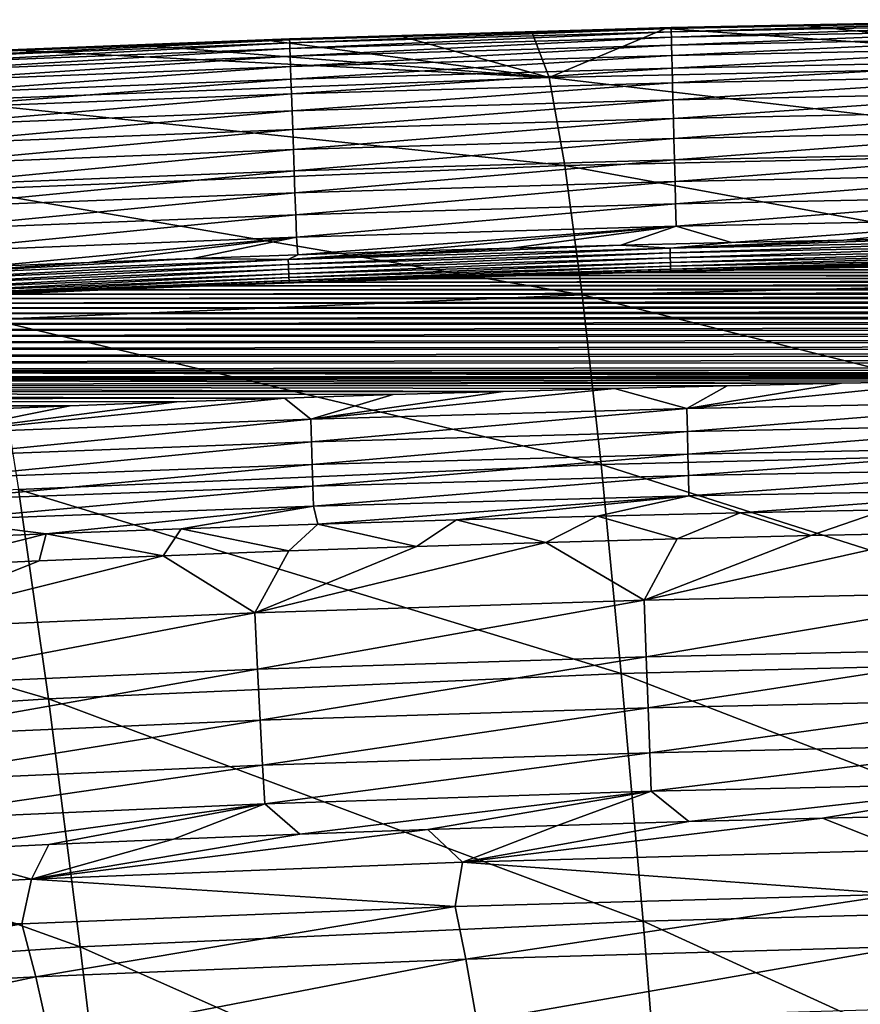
# Model space of a CAD drawing. Header units: millimetres. Extents: x -300 to 300, y -500 to 500.
# Tile 850 of 988: x -37 to -20, y 480 to 500. Entities that reach past the tile are written whole.
import ezdxf

# ---------------------------------------------------------------- set-up
doc = ezdxf.new("R2010")
doc.units = ezdxf.units.MM
doc.header["$LTSCALE"] = 81.481481
for name, color, linetype in [('20', 7, 'CONTINUOUS'), ('22', 7, 'CONTINUOUS'), ('24', 7, 'CONTINUOUS'), ('25', 7, 'CONTINUOUS'), ('28', 7, 'CONTINUOUS'), ('29', 7, 'CONTINUOUS'), ('31', 7, 'CONTINUOUS'), ('33', 7, 'CONTINUOUS')]:
    doc.layers.add(name, color=color, linetype=linetype)

msp = doc.modelspace()

# ---------------------------------------------------------------- linework, layer by layer
at = {"layer": '20', "color": 7, "linetype": 'CONTINUOUS'}
for points in [[(-26.294, 499.512, 5.415), (-25.94, 498.577, 11.347), (-23.552, 499.585, 5.411), (-26.294, 499.512, 5.415)], [(-25.94, 498.577, 11.347), (-13.156, 498.854, 11.352), (-23.552, 499.585, 5.411), (-25.94, 498.577, 11.347)], [(-23.552, 499.585, 5.411), (-13.156, 498.854, 11.352), (-20.772, 499.651, 5.407), (-23.552, 499.585, 5.411)], [(-20.772, 499.651, 5.407), (-13.156, 498.854, 11.352), (-17.951, 499.707, 5.404), (-20.772, 499.651, 5.407)], [(-31.671, 499.34, 5.425), (-25.94, 498.577, 11.347), (-29, 499.43, 5.42), (-31.671, 499.34, 5.425)], [(-29, 499.43, 5.42), (-25.94, 498.577, 11.347), (-26.294, 499.512, 5.415), (-29, 499.43, 5.42)], [(-36.917, 499.137, 5.437), (-25.94, 498.577, 11.347), (-34.309, 499.243, 5.431), (-36.917, 499.137, 5.437)], [(-34.309, 499.243, 5.431), (-25.94, 498.577, 11.347), (-31.671, 499.34, 5.425), (-34.309, 499.243, 5.431)], [(-38.356, 498.105, 11.339), (-25.94, 498.577, 11.347), (-36.917, 499.137, 5.437), (-38.356, 498.105, 11.339)], [(-25.94, 498.577, 11.347), (-12.99, 497.059, 16.981), (-13.156, 498.854, 11.352), (-25.94, 498.577, 11.347)], [(-38.356, 498.105, 11.339), (-25.617, 496.773, 16.972), (-25.94, 498.577, 11.347), (-38.356, 498.105, 11.339)], [(-25.617, 496.773, 16.972), (-12.99, 497.059, 16.981), (-25.94, 498.577, 11.347), (-25.617, 496.773, 16.972)], [(-37.887, 496.286, 16.959), (-25.617, 496.773, 16.972), (-38.356, 498.105, 11.339), (-37.887, 496.286, 16.959)], [(-25.617, 496.773, 16.972), (-12.807, 494.417, 22.281), (-12.99, 497.059, 16.981), (-25.617, 496.773, 16.972)], [(-37.887, 496.286, 16.959), (-25.262, 494.123, 22.27), (-25.617, 496.773, 16.972), (-37.887, 496.286, 16.959)], [(-25.262, 494.123, 22.27), (-12.807, 494.417, 22.281), (-25.617, 496.773, 16.972), (-25.262, 494.123, 22.27)], [(-37.369, 493.623, 22.253), (-25.262, 494.123, 22.27), (-37.887, 496.286, 16.959), (-37.369, 493.623, 22.253)], [(-25.262, 494.123, 22.27), (-12.609, 490.948, 27.264), (-12.807, 494.417, 22.281), (-25.262, 494.123, 22.27)], [(-37.369, 493.623, 22.253), (-24.876, 490.647, 27.251), (-25.262, 494.123, 22.27), (-37.369, 493.623, 22.253)], [(-24.876, 490.647, 27.251), (-12.609, 490.948, 27.264), (-25.262, 494.123, 22.27), (-24.876, 490.647, 27.251)], [(-36.804, 490.136, 27.229), (-24.876, 490.647, 27.251), (-37.369, 493.623, 22.253), (-36.804, 490.136, 27.229)], [(-24.876, 490.647, 27.251), (-12.397, 486.671, 31.938), (-12.609, 490.948, 27.264), (-24.876, 490.647, 27.251)], [(-36.804, 490.136, 27.229), (-24.46, 486.363, 31.923), (-24.876, 490.647, 27.251), (-36.804, 490.136, 27.229)], [(-24.46, 486.363, 31.923), (-12.397, 486.671, 31.938), (-24.876, 490.647, 27.251), (-24.46, 486.363, 31.923)], [(-48.397, 489.408, 27.2), (-36.194, 485.844, 31.899), (-36.804, 490.136, 27.229), (-48.397, 489.408, 27.2)], [(-36.194, 485.844, 31.899), (-24.46, 486.363, 31.923), (-36.804, 490.136, 27.229), (-36.194, 485.844, 31.899)], [(-47.603, 485.104, 31.865), (-36.194, 485.844, 31.899), (-48.397, 489.408, 27.2), (-47.603, 485.104, 31.865)], [(-24.46, 486.363, 31.923), (-12.169, 481.604, 36.314), (-12.397, 486.671, 31.938), (-24.46, 486.363, 31.923)], [(-36.194, 485.844, 31.899), (-24.015, 481.293, 36.298), (-24.46, 486.363, 31.923), (-36.194, 485.844, 31.899)], [(-24.015, 481.293, 36.298), (-12.169, 481.604, 36.314), (-24.46, 486.363, 31.923), (-24.015, 481.293, 36.298)], [(-47.603, 485.104, 31.865), (-35.541, 480.766, 36.27), (-36.194, 485.844, 31.899), (-47.603, 485.104, 31.865)], [(-35.541, 480.766, 36.27), (-24.015, 481.293, 36.298), (-36.194, 485.844, 31.899), (-35.541, 480.766, 36.27)], [(-46.75, 480.017, 36.233), (-35.541, 480.766, 36.27), (-47.603, 485.104, 31.865), (-46.75, 480.017, 36.233)], [(-24.015, 481.293, 36.298), (-11.928, 475.768, 40.402), (-12.169, 481.604, 36.314), (-24.015, 481.293, 36.298)], [(-35.541, 480.766, 36.27), (-23.541, 475.453, 40.384), (-24.015, 481.293, 36.298), (-35.541, 480.766, 36.27)], [(-23.541, 475.453, 40.384), (-11.928, 475.768, 40.402), (-24.015, 481.293, 36.298), (-23.541, 475.453, 40.384)], [(-46.75, 480.017, 36.233), (-34.845, 474.921, 40.354), (-35.541, 480.766, 36.27), (-46.75, 480.017, 36.233)], [(-34.845, 474.921, 40.354), (-23.541, 475.453, 40.384), (-35.541, 480.766, 36.27), (-34.845, 474.921, 40.354)], [(-45.842, 474.166, 40.314), (-34.845, 474.921, 40.354), (-46.75, 480.017, 36.233), (-45.842, 474.166, 40.314)]]:
    msp.add_3dface(points, dxfattribs=at)
at = {"layer": '22', "color": 7, "linetype": 'CONTINUOUS'}
for points in [[(-17.571, 483.461, 10.335), (-18.68, 482.745, 12.055), (-20.343, 483.401, 10.329), (-17.571, 483.461, 10.335)], [(-25.769, 483.255, 10.315), (-27.711, 482.5, 12.014), (-28.426, 483.169, 10.308), (-25.769, 483.255, 10.315)], [(-18.68, 482.745, 12.055), (-27.711, 482.5, 12.014), (-20.343, 483.401, 10.329), (-18.68, 482.745, 12.055)], [(-20.343, 483.401, 10.329), (-27.711, 482.5, 12.014), (-23.075, 483.332, 10.322), (-20.343, 483.401, 10.329)], [(-23.075, 483.332, 10.322), (-27.711, 482.5, 12.014), (-25.769, 483.255, 10.315), (-23.075, 483.332, 10.322)], [(-27.711, 482.5, 12.014), (-36.539, 482.154, 11.958), (-28.426, 483.169, 10.308), (-27.711, 482.5, 12.014)], [(-28.426, 483.169, 10.308), (-36.539, 482.154, 11.958), (-31.047, 483.074, 10.299), (-28.426, 483.169, 10.308)], [(-31.047, 483.074, 10.299), (-36.539, 482.154, 11.958), (-33.634, 482.971, 10.291), (-31.047, 483.074, 10.299)], [(-36.187, 482.86, 10.281), (-36.539, 482.154, 11.958), (-38.707, 482.74, 10.272), (-36.187, 482.86, 10.281)], [(-33.634, 482.971, 10.291), (-36.539, 482.154, 11.958), (-36.187, 482.86, 10.281), (-33.634, 482.971, 10.291)], [(-36.539, 482.154, 11.958), (-45.165, 481.702, 11.888), (-38.707, 482.74, 10.272), (-36.539, 482.154, 11.958)], [(-18.68, 482.745, 12.055), (-18.783, 481.847, 13.844), (-27.711, 482.5, 12.014), (-18.68, 482.745, 12.055)], [(-27.711, 482.5, 12.014), (-27.862, 481.594, 13.803), (-36.539, 482.154, 11.958), (-27.711, 482.5, 12.014)], [(-18.783, 481.847, 13.844), (-27.862, 481.594, 13.803), (-27.711, 482.5, 12.014), (-18.783, 481.847, 13.844)], [(-36.539, 482.154, 11.958), (-36.737, 481.234, 13.748), (-45.165, 481.702, 11.888), (-36.539, 482.154, 11.958)], [(-27.862, 481.594, 13.803), (-36.737, 481.234, 13.748), (-36.539, 482.154, 11.958), (-27.862, 481.594, 13.803)], [(-27.862, 481.594, 13.803), (-18.783, 481.847, 13.844), (-27.646, 480.515, 15.585), (-27.862, 481.594, 13.803)], [(-27.646, 480.515, 15.585), (-18.783, 481.847, 13.844), (-18.635, 480.771, 15.623), (-27.646, 480.515, 15.585)], [(-36.737, 481.234, 13.748), (-45.407, 480.766, 13.679), (-45.165, 481.702, 11.888), (-36.737, 481.234, 13.748)], [(-36.737, 481.234, 13.748), (-27.862, 481.594, 13.803), (-36.455, 480.153, 15.533), (-36.737, 481.234, 13.748)], [(-36.455, 480.153, 15.533), (-27.862, 481.594, 13.803), (-27.646, 480.515, 15.585), (-36.455, 480.153, 15.533)], [(-45.407, 480.766, 13.679), (-36.737, 481.234, 13.748), (-45.063, 479.68, 15.467), (-45.407, 480.766, 13.679)], [(-45.063, 479.68, 15.467), (-36.737, 481.234, 13.748), (-36.455, 480.153, 15.533), (-45.063, 479.68, 15.467)], [(-27.646, 480.515, 15.585), (-18.635, 480.771, 15.623), (-27.422, 479.237, 17.37), (-27.646, 480.515, 15.585)], [(-27.422, 479.237, 17.37), (-18.635, 480.771, 15.623), (-18.482, 479.495, 17.406), (-27.422, 479.237, 17.37)], [(-36.455, 480.153, 15.533), (-27.646, 480.515, 15.585), (-36.163, 478.87, 17.321), (-36.455, 480.153, 15.533)], [(-36.163, 478.87, 17.321), (-27.646, 480.515, 15.585), (-27.422, 479.237, 17.37), (-36.163, 478.87, 17.321)], [(-45.063, 479.68, 15.467), (-36.455, 480.153, 15.533), (-44.708, 478.392, 17.259), (-45.063, 479.68, 15.467)], [(-44.708, 478.392, 17.259), (-36.455, 480.153, 15.533), (-36.163, 478.87, 17.321), (-44.708, 478.392, 17.259)]]:
    msp.add_3dface(points, dxfattribs=at)
at = {"layer": '24', "color": 7, "linetype": 'CONTINUOUS'}
for points in [[(-19.05, 489.721, 1.468), (-20.582, 489.194, 1.894), (-22.024, 489.661, 1.467), (-19.05, 489.721, 1.468)], [(-17.805, 489.252, 1.891), (-20.582, 489.194, 1.894), (-19.05, 489.721, 1.468), (-17.805, 489.252, 1.891)], [(-27.833, 489.515, 1.463), (-28.656, 488.97, 1.908), (-30.673, 489.429, 1.461), (-27.833, 489.515, 1.463)], [(-26.005, 489.053, 1.903), (-28.656, 488.97, 1.908), (-27.833, 489.515, 1.463), (-26.005, 489.053, 1.903)], [(-24.951, 489.592, 1.465), (-26.005, 489.053, 1.903), (-27.833, 489.515, 1.463), (-24.951, 489.592, 1.465)], [(-23.314, 489.128, 1.898), (-26.005, 489.053, 1.903), (-24.951, 489.592, 1.465), (-23.314, 489.128, 1.898)], [(-22.024, 489.661, 1.467), (-23.314, 489.128, 1.898), (-24.951, 489.592, 1.465), (-22.024, 489.661, 1.467)], [(-20.582, 489.194, 1.894), (-23.314, 489.128, 1.898), (-22.024, 489.661, 1.467), (-20.582, 489.194, 1.894)], [(-33.474, 489.334, 1.459), (-33.845, 488.78, 1.92), (-36.238, 489.231, 1.457), (-33.474, 489.334, 1.459)], [(-31.269, 488.879, 1.914), (-33.845, 488.78, 1.92), (-33.474, 489.334, 1.459), (-31.269, 488.879, 1.914)], [(-30.673, 489.429, 1.461), (-31.269, 488.879, 1.914), (-33.474, 489.334, 1.459), (-30.673, 489.429, 1.461)], [(-28.656, 488.97, 1.908), (-31.269, 488.879, 1.914), (-30.673, 489.429, 1.461), (-28.656, 488.97, 1.908)], [(-36.238, 489.231, 1.457), (-38.888, 488.558, 1.935), (-38.965, 489.12, 1.454), (-36.238, 489.231, 1.457)], [(-36.384, 488.673, 1.927), (-38.888, 488.558, 1.935), (-36.238, 489.231, 1.457), (-36.384, 488.673, 1.927)], [(-33.845, 488.78, 1.92), (-36.384, 488.673, 1.927), (-36.238, 489.231, 1.457), (-33.845, 488.78, 1.92)]]:
    msp.add_3dface(points, dxfattribs=at)
at = {"layer": '25', "color": 7, "linetype": 'CONTINUOUS'}
for points in [[(-26.005, 489.053, 1.903), (-23.314, 489.128, 1.898), (-23.992, 487.867, 3.061), (-26.005, 489.053, 1.903)], [(-20.582, 489.194, 1.894), (-17.805, 489.252, 1.891), (-23.992, 487.867, 3.061), (-20.582, 489.194, 1.894)], [(-17.805, 489.252, 1.891), (-16.002, 488.045, 3.052), (-23.992, 487.867, 3.061), (-17.805, 489.252, 1.891)], [(-23.314, 489.128, 1.898), (-20.582, 489.194, 1.894), (-23.992, 487.867, 3.061), (-23.314, 489.128, 1.898)], [(-33.845, 488.78, 1.92), (-31.269, 488.879, 1.914), (-31.966, 487.608, 3.073), (-33.845, 488.78, 1.92)], [(-28.656, 488.97, 1.908), (-26.005, 489.053, 1.903), (-31.966, 487.608, 3.073), (-28.656, 488.97, 1.908)], [(-26.005, 489.053, 1.903), (-23.992, 487.867, 3.061), (-31.966, 487.608, 3.073), (-26.005, 489.053, 1.903)], [(-31.269, 488.879, 1.914), (-28.656, 488.97, 1.908), (-31.966, 487.608, 3.073), (-31.269, 488.879, 1.914)], [(-36.384, 488.673, 1.927), (-33.845, 488.78, 1.92), (-39.919, 487.262, 3.089), (-36.384, 488.673, 1.927)], [(-33.845, 488.78, 1.92), (-31.966, 487.608, 3.073), (-39.919, 487.262, 3.089), (-33.845, 488.78, 1.92)], [(-38.888, 488.558, 1.935), (-36.384, 488.673, 1.927), (-39.919, 487.262, 3.089), (-38.888, 488.558, 1.935)], [(-23.992, 487.867, 3.061), (-31.909, 486.453, 4.351), (-31.966, 487.608, 3.073), (-23.992, 487.867, 3.061)], [(-23.95, 486.711, 4.345), (-31.909, 486.453, 4.351), (-23.992, 487.867, 3.061), (-23.95, 486.711, 4.345)], [(-16.002, 488.045, 3.052), (-23.95, 486.711, 4.345), (-23.992, 487.867, 3.061), (-16.002, 488.045, 3.052)], [(-15.975, 486.888, 4.341), (-23.95, 486.711, 4.345), (-16.002, 488.045, 3.052), (-15.975, 486.888, 4.341)], [(-31.966, 487.608, 3.073), (-39.845, 486.107, 4.359), (-39.919, 487.262, 3.089), (-31.966, 487.608, 3.073)], [(-31.909, 486.453, 4.351), (-39.845, 486.107, 4.359), (-31.966, 487.608, 3.073), (-31.909, 486.453, 4.351)], [(-15.975, 486.888, 4.341), (-23.912, 485.665, 5.73), (-23.95, 486.711, 4.345), (-15.975, 486.888, 4.341)], [(-15.95, 485.842, 5.731), (-23.912, 485.665, 5.73), (-15.975, 486.888, 4.341), (-15.95, 485.842, 5.731)], [(-23.95, 486.711, 4.345), (-31.856, 485.407, 5.729), (-31.909, 486.453, 4.351), (-23.95, 486.711, 4.345)], [(-23.912, 485.665, 5.73), (-31.856, 485.407, 5.729), (-23.95, 486.711, 4.345), (-23.912, 485.665, 5.73)], [(-31.909, 486.453, 4.351), (-39.776, 485.062, 5.728), (-39.845, 486.107, 4.359), (-31.909, 486.453, 4.351)], [(-31.856, 485.407, 5.729), (-39.776, 485.062, 5.728), (-31.909, 486.453, 4.351), (-31.856, 485.407, 5.729)], [(-15.95, 485.842, 5.731), (-23.877, 484.744, 7.201), (-23.912, 485.665, 5.73), (-15.95, 485.842, 5.731)], [(-15.928, 484.922, 7.206), (-23.877, 484.744, 7.201), (-15.95, 485.842, 5.731), (-15.928, 484.922, 7.206)], [(-23.912, 485.665, 5.73), (-31.808, 484.485, 7.193), (-31.856, 485.407, 5.729), (-23.912, 485.665, 5.73)], [(-23.877, 484.744, 7.201), (-31.808, 484.485, 7.193), (-23.912, 485.665, 5.73), (-23.877, 484.744, 7.201)], [(-31.856, 485.407, 5.729), (-39.714, 484.138, 7.183), (-39.776, 485.062, 5.728), (-31.856, 485.407, 5.729)], [(-31.808, 484.485, 7.193), (-39.714, 484.138, 7.183), (-31.856, 485.407, 5.729), (-31.808, 484.485, 7.193)], [(-15.928, 484.922, 7.206), (-23.846, 483.956, 8.74), (-23.877, 484.744, 7.201), (-15.928, 484.922, 7.206)], [(-15.907, 484.136, 8.75), (-23.846, 483.956, 8.74), (-15.928, 484.922, 7.206), (-15.907, 484.136, 8.75)], [(-23.877, 484.744, 7.201), (-31.765, 483.695, 8.725), (-31.808, 484.485, 7.193), (-23.877, 484.744, 7.201)], [(-23.846, 483.956, 8.74), (-31.765, 483.695, 8.725), (-23.877, 484.744, 7.201), (-23.846, 483.956, 8.74)], [(-31.808, 484.485, 7.193), (-39.657, 483.346, 8.706), (-39.714, 484.138, 7.183), (-31.808, 484.485, 7.193)], [(-31.765, 483.695, 8.725), (-39.657, 483.346, 8.706), (-31.808, 484.485, 7.193), (-31.765, 483.695, 8.725)], [(-15.907, 484.136, 8.75), (-23.075, 483.332, 10.322), (-23.846, 483.956, 8.74), (-15.907, 484.136, 8.75)], [(-20.343, 483.401, 10.329), (-23.075, 483.332, 10.322), (-15.907, 484.136, 8.75), (-20.343, 483.401, 10.329)], [(-17.571, 483.461, 10.335), (-20.343, 483.401, 10.329), (-15.907, 484.136, 8.75), (-17.571, 483.461, 10.335)], [(-23.846, 483.956, 8.74), (-31.047, 483.074, 10.299), (-31.765, 483.695, 8.725), (-23.846, 483.956, 8.74)], [(-28.426, 483.169, 10.308), (-31.047, 483.074, 10.299), (-23.846, 483.956, 8.74), (-28.426, 483.169, 10.308)], [(-25.769, 483.255, 10.315), (-28.426, 483.169, 10.308), (-23.846, 483.956, 8.74), (-25.769, 483.255, 10.315)], [(-23.075, 483.332, 10.322), (-25.769, 483.255, 10.315), (-23.846, 483.956, 8.74), (-23.075, 483.332, 10.322)], [(-31.765, 483.695, 8.725), (-38.707, 482.74, 10.272), (-39.657, 483.346, 8.706), (-31.765, 483.695, 8.725)], [(-36.187, 482.86, 10.281), (-38.707, 482.74, 10.272), (-31.765, 483.695, 8.725), (-36.187, 482.86, 10.281)], [(-33.634, 482.971, 10.291), (-36.187, 482.86, 10.281), (-31.765, 483.695, 8.725), (-33.634, 482.971, 10.291)], [(-31.047, 483.074, 10.299), (-33.634, 482.971, 10.291), (-31.765, 483.695, 8.725), (-31.047, 483.074, 10.299)]]:
    msp.add_3dface(points, dxfattribs=at)
at = {"layer": '28', "color": 7, "linetype": 'CONTINUOUS'}
for points in [[(-17.951, 499.707, 5.404), (-15.624, 499.763, 4.966), (-23.438, 499.605, 4.975), (-17.951, 499.707, 5.404)], [(-15.624, 499.74, 4.513), (-23.438, 499.582, 4.522), (-15.624, 499.763, 4.966), (-15.624, 499.74, 4.513)], [(-15.624, 499.763, 4.966), (-23.438, 499.582, 4.522), (-23.438, 499.605, 4.975), (-15.624, 499.763, 4.966)], [(-23.552, 499.585, 5.411), (-23.438, 499.605, 4.975), (-31.254, 499.373, 4.988), (-23.552, 499.585, 5.411)], [(-23.438, 499.582, 4.522), (-31.254, 499.351, 4.534), (-23.438, 499.605, 4.975), (-23.438, 499.582, 4.522)], [(-23.438, 499.605, 4.975), (-31.254, 499.351, 4.534), (-31.254, 499.373, 4.988), (-23.438, 499.605, 4.975)], [(-26.294, 499.512, 5.415), (-23.552, 499.585, 5.411), (-31.254, 499.373, 4.988), (-26.294, 499.512, 5.415)], [(-23.438, 499.582, 4.522), (-31.251, 499.286, 4.07), (-31.254, 499.351, 4.534), (-23.438, 499.582, 4.522)], [(-23.436, 499.516, 4.059), (-31.251, 499.286, 4.07), (-23.438, 499.582, 4.522), (-23.436, 499.516, 4.059)], [(-23.552, 499.585, 5.411), (-20.772, 499.651, 5.407), (-23.438, 499.605, 4.975), (-23.552, 499.585, 5.411)], [(-15.624, 499.74, 4.513), (-23.436, 499.516, 4.059), (-23.438, 499.582, 4.522), (-15.624, 499.74, 4.513)], [(-20.772, 499.651, 5.407), (-17.951, 499.707, 5.404), (-23.438, 499.605, 4.975), (-20.772, 499.651, 5.407)], [(-15.623, 499.673, 4.051), (-23.436, 499.516, 4.059), (-15.624, 499.74, 4.513), (-15.623, 499.673, 4.051)], [(-15.623, 499.673, 4.051), (-23.434, 499.403, 3.591), (-23.436, 499.516, 4.059), (-15.623, 499.673, 4.051)], [(-15.621, 499.559, 3.584), (-23.434, 499.403, 3.591), (-15.623, 499.673, 4.051), (-15.621, 499.559, 3.584)], [(-15.621, 499.559, 3.584), (-23.43, 499.241, 3.127), (-23.434, 499.403, 3.591), (-15.621, 499.559, 3.584)], [(-15.619, 499.397, 3.12), (-23.43, 499.241, 3.127), (-15.621, 499.559, 3.584), (-15.619, 499.397, 3.12)], [(-31.671, 499.34, 5.425), (-31.254, 499.373, 4.988), (-39.072, 499.062, 5.006), (-31.671, 499.34, 5.425)], [(-31.254, 499.373, 4.988), (-39.071, 499.041, 4.551), (-39.072, 499.062, 5.006), (-31.254, 499.373, 4.988)], [(-31.254, 499.351, 4.534), (-39.071, 499.041, 4.551), (-31.254, 499.373, 4.988), (-31.254, 499.351, 4.534)], [(-31.254, 499.351, 4.534), (-39.068, 498.977, 4.086), (-39.071, 499.041, 4.551), (-31.254, 499.351, 4.534)], [(-31.251, 499.286, 4.07), (-39.068, 498.977, 4.086), (-31.254, 499.351, 4.534), (-31.251, 499.286, 4.07)], [(-31.671, 499.34, 5.425), (-29, 499.43, 5.42), (-31.254, 499.373, 4.988), (-31.671, 499.34, 5.425)], [(-29, 499.43, 5.42), (-26.294, 499.512, 5.415), (-31.254, 499.373, 4.988), (-29, 499.43, 5.42)], [(-23.436, 499.516, 4.059), (-31.248, 499.174, 3.602), (-31.251, 499.286, 4.07), (-23.436, 499.516, 4.059)], [(-23.434, 499.403, 3.591), (-31.248, 499.174, 3.602), (-23.436, 499.516, 4.059), (-23.434, 499.403, 3.591)], [(-23.434, 499.403, 3.591), (-31.242, 499.013, 3.136), (-31.248, 499.174, 3.602), (-23.434, 499.403, 3.591)], [(-23.43, 499.241, 3.127), (-31.242, 499.013, 3.136), (-23.434, 499.403, 3.591), (-23.43, 499.241, 3.127)], [(-15.619, 499.397, 3.12), (-23.425, 499.03, 2.673), (-23.43, 499.241, 3.127), (-15.619, 499.397, 3.12)], [(-15.615, 499.186, 2.667), (-23.425, 499.03, 2.673), (-15.619, 499.397, 3.12), (-15.615, 499.186, 2.667)], [(-34.309, 499.243, 5.431), (-31.671, 499.34, 5.425), (-39.072, 499.062, 5.006), (-34.309, 499.243, 5.431)], [(-36.917, 499.137, 5.437), (-34.309, 499.243, 5.431), (-39.072, 499.062, 5.006), (-36.917, 499.137, 5.437)], [(-31.251, 499.286, 4.07), (-39.063, 498.866, 3.616), (-39.068, 498.977, 4.086), (-31.251, 499.286, 4.07)], [(-31.248, 499.174, 3.602), (-39.063, 498.866, 3.616), (-31.251, 499.286, 4.07), (-31.248, 499.174, 3.602)], [(-31.248, 499.174, 3.602), (-39.056, 498.707, 3.149), (-39.063, 498.866, 3.616), (-31.248, 499.174, 3.602)], [(-31.242, 499.013, 3.136), (-39.056, 498.707, 3.149), (-31.248, 499.174, 3.602), (-31.242, 499.013, 3.136)], [(-23.43, 499.241, 3.127), (-31.235, 498.803, 2.681), (-31.242, 499.013, 3.136), (-23.43, 499.241, 3.127)], [(-23.425, 499.03, 2.673), (-31.235, 498.803, 2.681), (-23.43, 499.241, 3.127), (-23.425, 499.03, 2.673)], [(-15.615, 499.186, 2.667), (-23.418, 498.772, 2.236), (-23.425, 499.03, 2.673), (-15.615, 499.186, 2.667)], [(-15.611, 498.927, 2.231), (-23.418, 498.772, 2.236), (-15.615, 499.186, 2.667), (-15.611, 498.927, 2.231)], [(-31.242, 499.013, 3.136), (-39.047, 498.497, 2.691), (-39.056, 498.707, 3.149), (-31.242, 499.013, 3.136)], [(-31.235, 498.803, 2.681), (-39.047, 498.497, 2.691), (-31.242, 499.013, 3.136), (-31.235, 498.803, 2.681)], [(-23.425, 499.03, 2.673), (-31.226, 498.545, 2.243), (-31.235, 498.803, 2.681), (-23.425, 499.03, 2.673)], [(-23.418, 498.772, 2.236), (-31.226, 498.545, 2.243), (-23.425, 499.03, 2.673), (-23.418, 498.772, 2.236)], [(-31.235, 498.803, 2.681), (-39.035, 498.24, 2.252), (-39.047, 498.497, 2.691), (-31.235, 498.803, 2.681)], [(-31.226, 498.545, 2.243), (-39.035, 498.24, 2.252), (-31.235, 498.803, 2.681), (-31.226, 498.545, 2.243)], [(-23.418, 498.772, 2.236), (-31.216, 498.241, 1.83), (-31.226, 498.545, 2.243), (-23.418, 498.772, 2.236)], [(-23.411, 498.468, 1.825), (-31.216, 498.241, 1.83), (-23.418, 498.772, 2.236), (-23.411, 498.468, 1.825)], [(-15.611, 498.927, 2.231), (-23.411, 498.468, 1.825), (-23.418, 498.772, 2.236), (-15.611, 498.927, 2.231)], [(-15.606, 498.623, 1.821), (-23.411, 498.468, 1.825), (-15.611, 498.927, 2.231), (-15.606, 498.623, 1.821)], [(-31.226, 498.545, 2.243), (-39.021, 497.936, 1.838), (-39.035, 498.24, 2.252), (-31.226, 498.545, 2.243)], [(-31.216, 498.241, 1.83), (-39.021, 497.936, 1.838), (-31.226, 498.545, 2.243), (-31.216, 498.241, 1.83)], [(-15.606, 498.623, 1.821), (-23.402, 498.122, 1.446), (-23.411, 498.468, 1.825), (-15.606, 498.623, 1.821)], [(-15.601, 498.277, 1.442), (-23.402, 498.122, 1.446), (-15.606, 498.623, 1.821), (-15.601, 498.277, 1.442)], [(-23.411, 498.468, 1.825), (-31.204, 497.895, 1.45), (-31.216, 498.241, 1.83), (-23.411, 498.468, 1.825)], [(-23.402, 498.122, 1.446), (-31.204, 497.895, 1.45), (-23.411, 498.468, 1.825), (-23.402, 498.122, 1.446)], [(-31.216, 498.241, 1.83), (-39.006, 497.59, 1.456), (-39.021, 497.936, 1.838), (-31.216, 498.241, 1.83)], [(-31.204, 497.895, 1.45), (-39.006, 497.59, 1.456), (-31.216, 498.241, 1.83), (-31.204, 497.895, 1.45)], [(-15.601, 498.277, 1.442), (-23.393, 497.74, 1.105), (-23.402, 498.122, 1.446), (-15.601, 498.277, 1.442)], [(-15.595, 497.895, 1.102), (-23.393, 497.74, 1.105), (-15.601, 498.277, 1.442), (-15.595, 497.895, 1.102)], [(-23.402, 498.122, 1.446), (-31.19, 497.513, 1.108), (-31.204, 497.895, 1.45), (-23.402, 498.122, 1.446)], [(-23.393, 497.74, 1.105), (-31.19, 497.513, 1.108), (-23.402, 498.122, 1.446), (-23.393, 497.74, 1.105)], [(-31.204, 497.895, 1.45), (-38.989, 497.208, 1.113), (-39.006, 497.59, 1.456), (-31.204, 497.895, 1.45)], [(-31.19, 497.513, 1.108), (-38.989, 497.208, 1.113), (-31.204, 497.895, 1.45), (-31.19, 497.513, 1.108)], [(-23.393, 497.74, 1.105), (-31.176, 497.102, 0.809), (-31.19, 497.513, 1.108), (-23.393, 497.74, 1.105)], [(-23.382, 497.329, 0.807), (-31.176, 497.102, 0.809), (-23.393, 497.74, 1.105), (-23.382, 497.329, 0.807)], [(-15.595, 497.895, 1.102), (-23.382, 497.329, 0.807), (-23.393, 497.74, 1.105), (-15.595, 497.895, 1.102)], [(-15.588, 497.484, 0.805), (-23.382, 497.329, 0.807), (-15.595, 497.895, 1.102), (-15.588, 497.484, 0.805)], [(-31.19, 497.513, 1.108), (-38.97, 496.796, 0.813), (-38.989, 497.208, 1.113), (-31.19, 497.513, 1.108)], [(-31.176, 497.102, 0.809), (-38.97, 496.796, 0.813), (-31.19, 497.513, 1.108), (-31.176, 497.102, 0.809)], [(-15.588, 497.484, 0.805), (-23.372, 496.895, 0.555), (-23.382, 497.329, 0.807), (-15.588, 497.484, 0.805)], [(-15.581, 497.051, 0.554), (-23.372, 496.895, 0.555), (-15.588, 497.484, 0.805), (-15.581, 497.051, 0.554)], [(-23.382, 497.329, 0.807), (-31.161, 496.667, 0.557), (-31.176, 497.102, 0.809), (-23.382, 497.329, 0.807)], [(-23.372, 496.895, 0.555), (-31.161, 496.667, 0.557), (-23.382, 497.329, 0.807), (-23.372, 496.895, 0.555)], [(-31.176, 497.102, 0.809), (-38.95, 496.361, 0.559), (-38.97, 496.796, 0.813), (-31.176, 497.102, 0.809)], [(-31.161, 496.667, 0.557), (-38.95, 496.361, 0.559), (-31.176, 497.102, 0.809), (-31.161, 496.667, 0.557)], [(-15.581, 497.051, 0.554), (-23.36, 496.447, 0.351), (-23.372, 496.895, 0.555), (-15.581, 497.051, 0.554)], [(-15.574, 496.603, 0.351), (-23.36, 496.447, 0.351), (-15.581, 497.051, 0.554), (-15.574, 496.603, 0.351)], [(-23.372, 496.895, 0.555), (-31.146, 496.218, 0.352), (-31.161, 496.667, 0.557), (-23.372, 496.895, 0.555)], [(-23.36, 496.447, 0.351), (-31.146, 496.218, 0.352), (-23.372, 496.895, 0.555), (-23.36, 496.447, 0.351)], [(-31.161, 496.667, 0.557), (-38.93, 495.912, 0.354), (-38.95, 496.361, 0.559), (-31.161, 496.667, 0.557)], [(-31.146, 496.218, 0.352), (-38.93, 495.912, 0.354), (-31.161, 496.667, 0.557), (-31.146, 496.218, 0.352)], [(-15.574, 496.603, 0.351), (-23.349, 495.991, 0.196), (-23.36, 496.447, 0.351), (-15.574, 496.603, 0.351)], [(-15.567, 496.147, 0.195), (-23.349, 495.991, 0.196), (-15.574, 496.603, 0.351), (-15.567, 496.147, 0.195)], [(-23.36, 496.447, 0.351), (-31.13, 495.762, 0.196), (-31.146, 496.218, 0.352), (-23.36, 496.447, 0.351)], [(-23.349, 495.991, 0.196), (-31.13, 495.762, 0.196), (-23.36, 496.447, 0.351), (-23.349, 495.991, 0.196)], [(-31.146, 496.218, 0.352), (-38.909, 495.455, 0.197), (-38.93, 495.912, 0.354), (-31.146, 496.218, 0.352)], [(-31.13, 495.762, 0.196), (-38.909, 495.455, 0.197), (-31.146, 496.218, 0.352), (-31.13, 495.762, 0.196)], [(-15.567, 496.147, 0.195), (-23.337, 495.535, 0.087), (-23.349, 495.991, 0.196), (-15.567, 496.147, 0.195)], [(-15.56, 495.691, 0.087), (-23.337, 495.535, 0.087), (-15.567, 496.147, 0.195), (-15.56, 495.691, 0.087)], [(-23.349, 495.991, 0.196), (-31.114, 495.305, 0.087), (-31.13, 495.762, 0.196), (-23.349, 495.991, 0.196)], [(-23.337, 495.535, 0.087), (-31.114, 495.305, 0.087), (-23.349, 495.991, 0.196), (-23.337, 495.535, 0.087)], [(-31.13, 495.762, 0.196), (-38.889, 494.997, 0.087), (-38.909, 495.455, 0.197), (-31.13, 495.762, 0.196)], [(-31.114, 495.305, 0.087), (-38.889, 494.997, 0.087), (-31.13, 495.762, 0.196), (-31.114, 495.305, 0.087)], [(-31.114, 495.305, 0.087), (-23.337, 495.535, 0.087), (-31.088, 494.947, 0.033), (-31.114, 495.305, 0.087)], [(-31.088, 494.947, 0.033), (-23.337, 495.535, 0.087), (-28.912, 495.018, 0.033), (-31.088, 494.947, 0.033)], [(-28.912, 495.018, 0.033), (-23.337, 495.535, 0.087), (-26.707, 495.084, 0.033), (-28.912, 495.018, 0.033)], [(-26.707, 495.084, 0.033), (-23.337, 495.535, 0.087), (-24.472, 495.144, 0.032), (-26.707, 495.084, 0.033)], [(-24.472, 495.144, 0.032), (-23.337, 495.535, 0.087), (-22.205, 495.199, 0.032), (-24.472, 495.144, 0.032)], [(-23.337, 495.535, 0.087), (-15.56, 495.691, 0.087), (-22.205, 495.199, 0.032), (-23.337, 495.535, 0.087)], [(-22.205, 495.199, 0.032), (-15.56, 495.691, 0.087), (-19.904, 495.248, 0.032), (-22.205, 495.199, 0.032)], [(-19.904, 495.248, 0.032), (-15.56, 495.691, 0.087), (-17.568, 495.292, 0.032), (-19.904, 495.248, 0.032)], [(-38.889, 494.997, 0.087), (-31.114, 495.305, 0.087), (-37.458, 494.703, 0.033), (-38.889, 494.997, 0.087)], [(-37.458, 494.703, 0.033), (-31.114, 495.305, 0.087), (-35.359, 494.79, 0.033), (-37.458, 494.703, 0.033)], [(-35.359, 494.79, 0.033), (-31.114, 495.305, 0.087), (-33.236, 494.871, 0.033), (-35.359, 494.79, 0.033)], [(-33.236, 494.871, 0.033), (-31.114, 495.305, 0.087), (-31.088, 494.947, 0.033), (-33.236, 494.871, 0.033)]]:
    msp.add_3dface(points, dxfattribs=at)
at = {"layer": '29', "color": 7, "linetype": 'CONTINUOUS'}
for points in [[(-26.377, 494.525, 0.5), (28.61, 494.458, 0.5), (-28.581, 494.459, 0.5), (-26.377, 494.525, 0.5)], [(-24.142, 494.586, 0.5), (26.399, 494.524, 0.5), (-26.377, 494.525, 0.5), (-24.142, 494.586, 0.5)], [(26.399, 494.524, 0.5), (28.61, 494.458, 0.5), (-26.377, 494.525, 0.5), (26.399, 494.524, 0.5)], [(-21.869, 494.641, 0.5), (24.16, 494.585, 0.5), (-24.142, 494.586, 0.5), (-21.869, 494.641, 0.5)], [(24.16, 494.585, 0.5), (26.399, 494.524, 0.5), (-24.142, 494.586, 0.5), (24.16, 494.585, 0.5)], [(-19.563, 494.691, 0.5), (21.885, 494.641, 0.5), (-21.869, 494.641, 0.5), (-19.563, 494.691, 0.5)], [(21.885, 494.641, 0.5), (24.16, 494.585, 0.5), (-21.869, 494.641, 0.5), (21.885, 494.641, 0.5)], [(-32.943, 494.309, 0.5), (32.978, 494.308, 0.5), (-35.067, 494.227, 0.5), (-32.943, 494.309, 0.5)], [(32.978, 494.308, 0.5), (35.109, 494.226, 0.5), (-35.067, 494.227, 0.5), (32.978, 494.308, 0.5)], [(-30.769, 494.387, 0.5), (30.803, 494.386, 0.5), (-32.943, 494.309, 0.5), (-30.769, 494.387, 0.5)], [(30.803, 494.386, 0.5), (32.978, 494.308, 0.5), (-32.943, 494.309, 0.5), (30.803, 494.386, 0.5)], [(-28.581, 494.459, 0.5), (28.61, 494.458, 0.5), (-30.769, 494.387, 0.5), (-28.581, 494.459, 0.5)], [(28.61, 494.458, 0.5), (30.803, 494.386, 0.5), (-30.769, 494.387, 0.5), (28.61, 494.458, 0.5)], [(-37.14, 494.142, 0.5), (37.194, 494.139, 0.5), (-39.181, 494.052, 0.5), (-37.14, 494.142, 0.5)], [(37.194, 494.139, 0.5), (39.25, 494.048, 0.5), (-39.181, 494.052, 0.5), (37.194, 494.139, 0.5)], [(-35.067, 494.227, 0.5), (35.109, 494.226, 0.5), (-37.14, 494.142, 0.5), (-35.067, 494.227, 0.5)], [(35.109, 494.226, 0.5), (37.194, 494.139, 0.5), (-37.14, 494.142, 0.5), (35.109, 494.226, 0.5)], [(-41.225, 493.955, 0.5), (41.307, 493.951, 0.5), (-43.284, 493.852, 0.5), (-41.225, 493.955, 0.5)], [(41.307, 493.951, 0.5), (43.372, 493.848, 0.5), (-43.284, 493.852, 0.5), (41.307, 493.951, 0.5)], [(-39.181, 494.052, 0.5), (39.25, 494.048, 0.5), (-41.225, 493.955, 0.5), (-39.181, 494.052, 0.5)], [(39.25, 494.048, 0.5), (41.307, 493.951, 0.5), (-41.225, 493.955, 0.5), (39.25, 494.048, 0.5)], [(-45.292, 493.746, 0.5), (45.385, 493.741, 0.5), (-47.237, 493.637, 0.5), (-45.292, 493.746, 0.5)], [(45.385, 493.741, 0.5), (47.348, 493.631, 0.5), (-47.237, 493.637, 0.5), (45.385, 493.741, 0.5)], [(-43.284, 493.852, 0.5), (43.372, 493.848, 0.5), (-45.292, 493.746, 0.5), (-43.284, 493.852, 0.5)], [(43.372, 493.848, 0.5), (45.385, 493.741, 0.5), (-45.292, 493.746, 0.5), (43.372, 493.848, 0.5)], [(-49.162, 493.524, 0.5), (49.292, 493.516, 0.5), (-51.095, 493.404, 0.5), (-49.162, 493.524, 0.5)], [(49.292, 493.516, 0.5), (51.24, 493.395, 0.5), (-51.095, 493.404, 0.5), (49.292, 493.516, 0.5)], [(-47.237, 493.637, 0.5), (47.348, 493.631, 0.5), (-49.162, 493.524, 0.5), (-47.237, 493.637, 0.5)], [(47.348, 493.631, 0.5), (49.292, 493.516, 0.5), (-49.162, 493.524, 0.5), (47.348, 493.631, 0.5)], [(-51.095, 493.404, 0.5), (51.24, 493.395, 0.5), (-53.041, 493.277, 0.5), (-51.095, 493.404, 0.5)], [(51.24, 493.395, 0.5), (53.19, 493.268, 0.5), (-53.041, 493.277, 0.5), (51.24, 493.395, 0.5)], [(-54.972, 493.146, 0.5), (55.12, 493.135, 0.5), (-56.861, 493.011, 0.5), (-54.972, 493.146, 0.5)], [(55.12, 493.135, 0.5), (57.011, 493, 0.5), (-56.861, 493.011, 0.5), (55.12, 493.135, 0.5)], [(-53.041, 493.277, 0.5), (53.19, 493.268, 0.5), (-54.972, 493.146, 0.5), (-53.041, 493.277, 0.5)], [(53.19, 493.268, 0.5), (55.12, 493.135, 0.5), (-54.972, 493.146, 0.5), (53.19, 493.268, 0.5)], [(-56.861, 493.011, 0.5), (57.011, 493, 0.5), (-58.715, 492.872, 0.5), (-56.861, 493.011, 0.5)], [(57.011, 493, 0.5), (58.871, 492.86, 0.5), (-58.715, 492.872, 0.5), (57.011, 493, 0.5)], [(-60.544, 492.729, 0.5), (60.707, 492.716, 0.5), (-62.357, 492.582, 0.5), (-60.544, 492.729, 0.5)], [(60.707, 492.716, 0.5), (62.524, 492.568, 0.5), (-62.357, 492.582, 0.5), (60.707, 492.716, 0.5)], [(-58.715, 492.872, 0.5), (58.871, 492.86, 0.5), (-60.544, 492.729, 0.5), (-58.715, 492.872, 0.5)], [(58.871, 492.86, 0.5), (60.707, 492.716, 0.5), (-60.544, 492.729, 0.5), (58.871, 492.86, 0.5)], [(-62.357, 492.582, 0.5), (-10.278, 492.456, 0.5), (-64.155, 492.43, 0.5), (-62.357, 492.582, 0.5)], [(-7.771, 492.477, 0.5), (-10.278, 492.456, 0.5), (-62.357, 492.582, 0.5), (-7.771, 492.477, 0.5)], [(-5.224, 492.492, 0.5), (-7.771, 492.477, 0.5), (-62.357, 492.582, 0.5), (-5.224, 492.492, 0.5)], [(-2.635, 492.501, 0.5), (-5.224, 492.492, 0.5), (-62.357, 492.582, 0.5), (-2.635, 492.501, 0.5)], [(0, 492.504, 0.5), (-2.635, 492.501, 0.5), (-62.357, 492.582, 0.5), (0, 492.504, 0.5)], [(62.524, 492.568, 0.5), (0, 492.504, 0.5), (-62.357, 492.582, 0.5), (62.524, 492.568, 0.5)], [(-64.155, 492.43, 0.5), (-19.951, 492.313, 0.5), (-65.922, 492.274, 0.5), (-64.155, 492.43, 0.5)], [(-19.951, 492.313, 0.5), (-22.289, 492.263, 0.5), (-65.922, 492.274, 0.5), (-19.951, 492.313, 0.5)], [(-10.278, 492.456, 0.5), (-12.748, 492.429, 0.5), (-64.155, 492.43, 0.5), (-10.278, 492.456, 0.5)], [(-17.582, 492.357, 0.5), (-19.951, 492.313, 0.5), (-64.155, 492.43, 0.5), (-17.582, 492.357, 0.5)], [(-15.182, 492.396, 0.5), (-17.582, 492.357, 0.5), (-64.155, 492.43, 0.5), (-15.182, 492.396, 0.5)], [(-12.748, 492.429, 0.5), (-15.182, 492.396, 0.5), (-64.155, 492.43, 0.5), (-12.748, 492.429, 0.5)], [(-67.653, 492.116, 0.5), (-31.362, 492.008, 0.5), (-69.354, 491.955, 0.5), (-67.653, 492.116, 0.5)], [(-65.922, 492.274, 0.5), (-26.879, 492.147, 0.5), (-67.653, 492.116, 0.5), (-65.922, 492.274, 0.5)], [(-26.879, 492.147, 0.5), (-29.133, 492.08, 0.5), (-67.653, 492.116, 0.5), (-26.879, 492.147, 0.5)], [(-29.133, 492.08, 0.5), (-31.362, 492.008, 0.5), (-67.653, 492.116, 0.5), (-29.133, 492.08, 0.5)], [(-24.598, 492.208, 0.5), (-26.879, 492.147, 0.5), (-65.922, 492.274, 0.5), (-24.598, 492.208, 0.5)], [(-22.289, 492.263, 0.5), (-24.598, 492.208, 0.5), (-65.922, 492.274, 0.5), (-22.289, 492.263, 0.5)], [(-69.354, 491.955, 0.5), (-35.751, 491.848, 0.5), (-71.033, 491.79, 0.5), (-69.354, 491.955, 0.5)], [(-31.362, 492.008, 0.5), (-33.567, 491.931, 0.5), (-69.354, 491.955, 0.5), (-31.362, 492.008, 0.5)], [(-33.567, 491.931, 0.5), (-35.751, 491.848, 0.5), (-69.354, 491.955, 0.5), (-33.567, 491.931, 0.5)], [(-35.751, 491.848, 0.5), (-37.914, 491.76, 0.5), (-71.033, 491.79, 0.5), (-35.751, 491.848, 0.5)]]:
    msp.add_3dface(points, dxfattribs=at)
at = {"layer": '31', "color": 7, "linetype": 'CONTINUOUS'}
for points in [[(-26.707, 495.084, 0.033), (-24.472, 495.144, 0.032), (-31.281, 494.85, 0.028), (-26.707, 495.084, 0.033)], [(-31.281, 494.85, 0.028), (-24.472, 495.144, 0.032), (-23.463, 495.084, 0.028), (-31.281, 494.85, 0.028)], [(-24.472, 495.144, 0.032), (-22.205, 495.199, 0.032), (-23.463, 495.084, 0.028), (-24.472, 495.144, 0.032)], [(-19.904, 495.248, 0.032), (-17.568, 495.292, 0.032), (-23.463, 495.084, 0.028), (-19.904, 495.248, 0.032)], [(-23.463, 495.084, 0.028), (-17.568, 495.292, 0.032), (-15.643, 495.243, 0.028), (-23.463, 495.084, 0.028)], [(-22.205, 495.199, 0.032), (-19.904, 495.248, 0.032), (-23.463, 495.084, 0.028), (-22.205, 495.199, 0.032)], [(-23.463, 495.084, 0.028), (-15.643, 495.243, 0.028), (-23.461, 494.983, 0.042), (-23.463, 495.084, 0.028)], [(-23.461, 494.983, 0.042), (-15.643, 495.243, 0.028), (-15.642, 495.142, 0.042), (-23.461, 494.983, 0.042)], [(-23.461, 494.983, 0.042), (-15.642, 495.142, 0.042), (-23.458, 494.882, 0.079), (-23.461, 494.983, 0.042)], [(-23.458, 494.882, 0.079), (-15.642, 495.142, 0.042), (-15.64, 495.042, 0.079), (-23.458, 494.882, 0.079)], [(-33.236, 494.871, 0.033), (-31.088, 494.947, 0.033), (-31.281, 494.85, 0.028), (-33.236, 494.871, 0.033)], [(-28.912, 495.018, 0.033), (-26.707, 495.084, 0.033), (-31.281, 494.85, 0.028), (-28.912, 495.018, 0.033)], [(-31.281, 494.85, 0.028), (-23.463, 495.084, 0.028), (-31.277, 494.749, 0.042), (-31.281, 494.85, 0.028)], [(-31.088, 494.947, 0.033), (-28.912, 495.018, 0.033), (-31.281, 494.85, 0.028), (-31.088, 494.947, 0.033)], [(-31.277, 494.749, 0.042), (-23.463, 495.084, 0.028), (-23.461, 494.983, 0.042), (-31.277, 494.749, 0.042)], [(-31.277, 494.749, 0.042), (-23.461, 494.983, 0.042), (-31.274, 494.649, 0.079), (-31.277, 494.749, 0.042)], [(-31.274, 494.649, 0.079), (-23.461, 494.983, 0.042), (-23.458, 494.882, 0.079), (-31.274, 494.649, 0.079)], [(-23.458, 494.882, 0.079), (-15.64, 495.042, 0.079), (-23.456, 494.789, 0.138), (-23.458, 494.882, 0.079)], [(-23.456, 494.789, 0.138), (-15.64, 495.042, 0.079), (-15.639, 494.949, 0.138), (-23.456, 494.789, 0.138)], [(-23.456, 494.789, 0.138), (-15.639, 494.949, 0.138), (-23.454, 494.711, 0.216), (-23.456, 494.789, 0.138)], [(-23.454, 494.711, 0.216), (-15.639, 494.949, 0.138), (-15.637, 494.871, 0.216), (-23.454, 494.711, 0.216)], [(-35.359, 494.79, 0.033), (-33.236, 494.871, 0.033), (-39.095, 494.537, 0.028), (-35.359, 494.79, 0.033)], [(-39.095, 494.537, 0.028), (-33.236, 494.871, 0.033), (-31.281, 494.85, 0.028), (-39.095, 494.537, 0.028)], [(-39.095, 494.537, 0.028), (-31.281, 494.85, 0.028), (-39.09, 494.436, 0.042), (-39.095, 494.537, 0.028)], [(-37.458, 494.703, 0.033), (-35.359, 494.79, 0.033), (-39.095, 494.537, 0.028), (-37.458, 494.703, 0.033)], [(-39.09, 494.436, 0.042), (-31.281, 494.85, 0.028), (-31.277, 494.749, 0.042), (-39.09, 494.436, 0.042)], [(-39.09, 494.436, 0.042), (-31.277, 494.749, 0.042), (-39.086, 494.335, 0.079), (-39.09, 494.436, 0.042)], [(-39.086, 494.335, 0.079), (-31.277, 494.749, 0.042), (-31.274, 494.649, 0.079), (-39.086, 494.335, 0.079)], [(-31.274, 494.649, 0.079), (-23.458, 494.882, 0.079), (-31.27, 494.556, 0.138), (-31.274, 494.649, 0.079)], [(-31.27, 494.556, 0.138), (-23.458, 494.882, 0.079), (-23.456, 494.789, 0.138), (-31.27, 494.556, 0.138)], [(-31.27, 494.556, 0.138), (-23.456, 494.789, 0.138), (-31.268, 494.478, 0.216), (-31.27, 494.556, 0.138)], [(-31.268, 494.478, 0.216), (-23.456, 494.789, 0.138), (-23.454, 494.711, 0.216), (-31.268, 494.478, 0.216)], [(-31.268, 494.478, 0.216), (-23.454, 494.711, 0.216), (-31.266, 494.42, 0.307), (-31.268, 494.478, 0.216)], [(-31.266, 494.42, 0.307), (-23.454, 494.711, 0.216), (-23.452, 494.654, 0.307), (-31.266, 494.42, 0.307)], [(-23.454, 494.711, 0.216), (-15.637, 494.871, 0.216), (-23.452, 494.654, 0.307), (-23.454, 494.711, 0.216)], [(-23.452, 494.654, 0.307), (-15.637, 494.871, 0.216), (-15.636, 494.813, 0.307), (-23.452, 494.654, 0.307)], [(-23.452, 494.654, 0.307), (-15.636, 494.813, 0.307), (-23.451, 494.618, 0.404), (-23.452, 494.654, 0.307)], [(-23.451, 494.618, 0.404), (-15.636, 494.813, 0.307), (-15.636, 494.777, 0.404), (-23.451, 494.618, 0.404)], [(-21.869, 494.641, 0.5), (-23.451, 494.618, 0.404), (-15.636, 494.777, 0.404), (-21.869, 494.641, 0.5)], [(-19.563, 494.691, 0.5), (-21.869, 494.641, 0.5), (-15.636, 494.777, 0.404), (-19.563, 494.691, 0.5)], [(-39.086, 494.335, 0.079), (-31.274, 494.649, 0.079), (-39.081, 494.242, 0.138), (-39.086, 494.335, 0.079)], [(-39.081, 494.242, 0.138), (-31.274, 494.649, 0.079), (-31.27, 494.556, 0.138), (-39.081, 494.242, 0.138)], [(-39.081, 494.242, 0.138), (-31.27, 494.556, 0.138), (-39.078, 494.165, 0.216), (-39.081, 494.242, 0.138)], [(-39.078, 494.165, 0.216), (-31.27, 494.556, 0.138), (-31.268, 494.478, 0.216), (-39.078, 494.165, 0.216)], [(-31.266, 494.42, 0.307), (-23.452, 494.654, 0.307), (-31.264, 494.384, 0.404), (-31.266, 494.42, 0.307)], [(-31.264, 494.384, 0.404), (-23.452, 494.654, 0.307), (-23.451, 494.618, 0.404), (-31.264, 494.384, 0.404)], [(-30.769, 494.387, 0.5), (-31.264, 494.384, 0.404), (-23.451, 494.618, 0.404), (-30.769, 494.387, 0.5)], [(-28.581, 494.459, 0.5), (-30.769, 494.387, 0.5), (-23.451, 494.618, 0.404), (-28.581, 494.459, 0.5)], [(-26.377, 494.525, 0.5), (-28.581, 494.459, 0.5), (-23.451, 494.618, 0.404), (-26.377, 494.525, 0.5)], [(-24.142, 494.586, 0.5), (-26.377, 494.525, 0.5), (-23.451, 494.618, 0.404), (-24.142, 494.586, 0.5)], [(-21.869, 494.641, 0.5), (-24.142, 494.586, 0.5), (-23.451, 494.618, 0.404), (-21.869, 494.641, 0.5)], [(-39.078, 494.165, 0.216), (-31.268, 494.478, 0.216), (-39.075, 494.107, 0.307), (-39.078, 494.165, 0.216)], [(-39.075, 494.107, 0.307), (-31.268, 494.478, 0.216), (-31.266, 494.42, 0.307), (-39.075, 494.107, 0.307)], [(-39.075, 494.107, 0.307), (-31.266, 494.42, 0.307), (-39.074, 494.071, 0.404), (-39.075, 494.107, 0.307)], [(-39.074, 494.071, 0.404), (-31.266, 494.42, 0.307), (-31.264, 494.384, 0.404), (-39.074, 494.071, 0.404)], [(-37.14, 494.142, 0.5), (-39.074, 494.071, 0.404), (-31.264, 494.384, 0.404), (-37.14, 494.142, 0.5)], [(-35.067, 494.227, 0.5), (-37.14, 494.142, 0.5), (-31.264, 494.384, 0.404), (-35.067, 494.227, 0.5)], [(-32.943, 494.309, 0.5), (-35.067, 494.227, 0.5), (-31.264, 494.384, 0.404), (-32.943, 494.309, 0.5)], [(-30.769, 494.387, 0.5), (-32.943, 494.309, 0.5), (-31.264, 494.384, 0.404), (-30.769, 494.387, 0.5)]]:
    msp.add_3dface(points, dxfattribs=at)
at = {"layer": '33', "color": 7, "linetype": 'CONTINUOUS'}
for points in [[(-19.951, 492.313, 0.5), (-17.582, 492.357, 0.5), (-23.118, 491.797, 0.525), (-19.951, 492.313, 0.5)], [(-23.118, 491.797, 0.525), (-17.582, 492.357, 0.5), (-15.413, 491.945, 0.525), (-23.118, 491.797, 0.525)], [(-22.289, 492.263, 0.5), (-19.951, 492.313, 0.5), (-23.118, 491.797, 0.525), (-22.289, 492.263, 0.5)], [(-26.879, 492.147, 0.5), (-24.598, 492.208, 0.5), (-30.821, 491.581, 0.525), (-26.879, 492.147, 0.5)], [(-30.821, 491.581, 0.525), (-24.598, 492.208, 0.5), (-23.118, 491.797, 0.525), (-30.821, 491.581, 0.525)], [(-29.133, 492.08, 0.5), (-26.879, 492.147, 0.5), (-30.821, 491.581, 0.525), (-29.133, 492.08, 0.5)], [(-24.598, 492.208, 0.5), (-22.289, 492.263, 0.5), (-23.118, 491.797, 0.525), (-24.598, 492.208, 0.5)], [(-33.567, 491.931, 0.5), (-31.362, 492.008, 0.5), (-38.524, 491.29, 0.525), (-33.567, 491.931, 0.5)], [(-38.524, 491.29, 0.525), (-31.362, 492.008, 0.5), (-30.821, 491.581, 0.525), (-38.524, 491.29, 0.525)], [(-35.751, 491.848, 0.5), (-33.567, 491.931, 0.5), (-38.524, 491.29, 0.525), (-35.751, 491.848, 0.5)], [(-31.362, 492.008, 0.5), (-29.133, 492.08, 0.5), (-30.821, 491.581, 0.525), (-31.362, 492.008, 0.5)], [(-23.118, 491.797, 0.525), (-15.413, 491.945, 0.525), (-23.106, 491.325, 0.607), (-23.118, 491.797, 0.525)], [(-23.106, 491.325, 0.607), (-15.413, 491.945, 0.525), (-15.406, 491.472, 0.607), (-23.106, 491.325, 0.607)], [(-37.914, 491.76, 0.5), (-35.751, 491.848, 0.5), (-38.524, 491.29, 0.525), (-37.914, 491.76, 0.5)], [(-30.821, 491.581, 0.525), (-23.118, 491.797, 0.525), (-30.806, 491.11, 0.606), (-30.821, 491.581, 0.525)], [(-30.806, 491.11, 0.606), (-23.118, 491.797, 0.525), (-23.106, 491.325, 0.607), (-30.806, 491.11, 0.606)], [(-38.524, 491.29, 0.525), (-30.821, 491.581, 0.525), (-38.504, 490.821, 0.606), (-38.524, 491.29, 0.525)], [(-38.504, 490.821, 0.606), (-30.821, 491.581, 0.525), (-30.806, 491.11, 0.606), (-38.504, 490.821, 0.606)], [(-30.806, 491.11, 0.606), (-23.106, 491.325, 0.607), (-30.791, 490.649, 0.745), (-30.806, 491.11, 0.606)], [(-30.791, 490.649, 0.745), (-23.106, 491.325, 0.607), (-23.096, 490.863, 0.746), (-30.791, 490.649, 0.745)], [(-23.106, 491.325, 0.607), (-15.406, 491.472, 0.607), (-23.096, 490.863, 0.746), (-23.106, 491.325, 0.607)], [(-23.096, 490.863, 0.746), (-15.406, 491.472, 0.607), (-15.399, 491.009, 0.747), (-23.096, 490.863, 0.746)], [(-38.504, 490.821, 0.606), (-30.806, 491.11, 0.606), (-38.484, 490.362, 0.743), (-38.504, 490.821, 0.606)], [(-38.484, 490.362, 0.743), (-30.806, 491.11, 0.606), (-30.791, 490.649, 0.745), (-38.484, 490.362, 0.743)], [(-23.096, 490.863, 0.746), (-15.399, 491.009, 0.747), (-23.085, 490.421, 0.94), (-23.096, 490.863, 0.746)], [(-23.085, 490.421, 0.94), (-15.399, 491.009, 0.747), (-15.392, 490.566, 0.941), (-23.085, 490.421, 0.94)], [(-30.791, 490.649, 0.745), (-23.096, 490.863, 0.746), (-30.776, 490.208, 0.938), (-30.791, 490.649, 0.745)], [(-30.776, 490.208, 0.938), (-23.096, 490.863, 0.746), (-23.085, 490.421, 0.94), (-30.776, 490.208, 0.938)], [(-38.484, 490.362, 0.743), (-30.791, 490.649, 0.745), (-38.465, 489.922, 0.934), (-38.484, 490.362, 0.743)], [(-38.465, 489.922, 0.934), (-30.791, 490.649, 0.745), (-30.776, 490.208, 0.938), (-38.465, 489.922, 0.934)], [(-23.085, 490.421, 0.94), (-15.392, 490.566, 0.941), (-23.075, 490.008, 1.184), (-23.085, 490.421, 0.94)], [(-23.075, 490.008, 1.184), (-15.392, 490.566, 0.941), (-15.386, 490.152, 1.186), (-23.075, 490.008, 1.184)], [(-30.776, 490.208, 0.938), (-23.085, 490.421, 0.94), (-30.762, 489.796, 1.18), (-30.776, 490.208, 0.938)], [(-30.762, 489.796, 1.18), (-23.085, 490.421, 0.94), (-23.075, 490.008, 1.184), (-30.762, 489.796, 1.18)], [(-38.465, 489.922, 0.934), (-30.776, 490.208, 0.938), (-38.447, 489.511, 1.175), (-38.465, 489.922, 0.934)], [(-38.447, 489.511, 1.175), (-30.776, 490.208, 0.938), (-30.762, 489.796, 1.18), (-38.447, 489.511, 1.175)], [(-22.024, 489.661, 1.467), (-23.075, 490.008, 1.184), (-15.386, 490.152, 1.186), (-22.024, 489.661, 1.467)], [(-19.05, 489.721, 1.468), (-22.024, 489.661, 1.467), (-15.386, 490.152, 1.186), (-19.05, 489.721, 1.468)], [(-30.673, 489.429, 1.461), (-30.762, 489.796, 1.18), (-23.075, 490.008, 1.184), (-30.673, 489.429, 1.461)], [(-27.833, 489.515, 1.463), (-30.673, 489.429, 1.461), (-23.075, 490.008, 1.184), (-27.833, 489.515, 1.463)], [(-24.951, 489.592, 1.465), (-27.833, 489.515, 1.463), (-23.075, 490.008, 1.184), (-24.951, 489.592, 1.465)], [(-22.024, 489.661, 1.467), (-24.951, 489.592, 1.465), (-23.075, 490.008, 1.184), (-22.024, 489.661, 1.467)], [(-36.238, 489.231, 1.457), (-38.447, 489.511, 1.175), (-30.762, 489.796, 1.18), (-36.238, 489.231, 1.457)], [(-33.474, 489.334, 1.459), (-36.238, 489.231, 1.457), (-30.762, 489.796, 1.18), (-33.474, 489.334, 1.459)], [(-30.673, 489.429, 1.461), (-33.474, 489.334, 1.459), (-30.762, 489.796, 1.18), (-30.673, 489.429, 1.461)], [(-36.238, 489.231, 1.457), (-38.965, 489.12, 1.454), (-38.447, 489.511, 1.175), (-36.238, 489.231, 1.457)]]:
    msp.add_3dface(points, dxfattribs=at)

doc.saveas('drawing.dxf')
